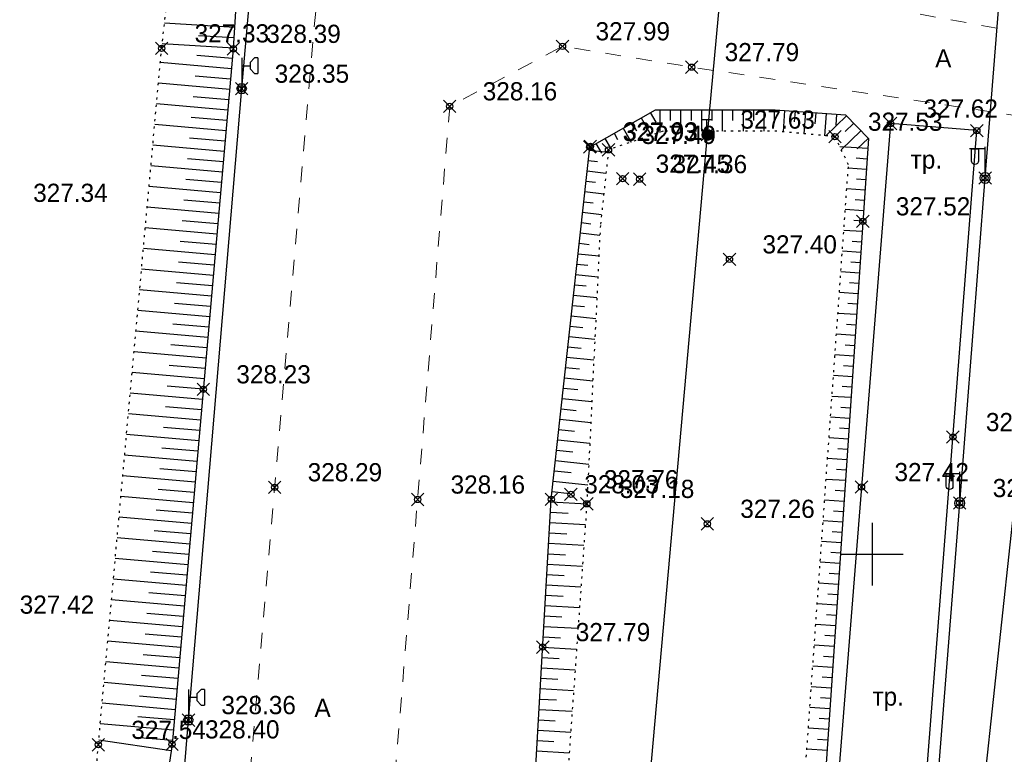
# Model space of a CAD drawing. Header units: metres. Extents: x 703615 to 712205, y 4306166 to 4311183.
# Tile 313 of 336: x 708287 to 708335, y 4310372 to 4310407. Entities that reach past the tile are written whole.
import ezdxf

# ---------------------------------------------------------------- set-up
doc = ezdxf.new("R2010")
doc.units = ezdxf.units.M
doc.header["$LTSCALE"] = 0.5
doc.header["$PDMODE"] = 35
doc.header["$PDSIZE"] = 0.3
for name, pattern in [('Auto_Street_NotBorder_Line_m1', [3, 1.5, -1.5]), ('ДОРОГИ_СТРОЯЩ', [9, 8, -1]), ('Контура низ откосов  Штриховая 0.1-0.5 - - - - - - -', [0.6, 0.1, -0.5])]:
    doc.linetypes.add(name, pattern=pattern)
for name, color, linetype in [('(001) Сетка', 92, 'Continuous'), ('(004) Точки рельефа', 7, 'Continuous'), ('(013) Газ', 30, 'ИК_Газопровод -------г--------'), ('(016) Кабель', 1, 'Continuous'), ('(019) Связь', 3, 'ИК_КАБ_СВЯЗИ'), ('(022) Возд. Линии', 7, 'Continuous'), ('(025) Дорога', 7, 'Continuous'), ('(035) Откосы', 7, 'Continuous')]:
    doc.layers.add(name, color=color, linetype=linetype)
doc.layers.add('AUTO#_ROADS_EXIST_L', color=7, linetype='Continuous', lineweight=15, true_color=0x000000)
doc.styles.add('BM-431', font='txt')
doc.styles.add('D-431', font='txt')
doc.styles.add('S', font='txtwr', dxfattribs={"oblique": 15})
doc.styles.get("Standard").update_dxf_attribs({"font": 'times.ttf'})
doc.linetypes.add('GAZ_VOZDUSH', pattern='A,1,-2,["~",Standard,S=3,R=0,X=-1.5,Y=-1.5],-1,10', length=14)
doc.linetypes.add('ИК_Газопровод -------г--------', pattern='A,9,-0.6,["Г",Standard,S=1.2,R=0,X=0,Y=-0.6],-1.2', length=10.8)
doc.linetypes.add('ИК_КАБ_СВЯЗИ', pattern='A,4,["o",Standard,S=0.5,R=0,X=0,Y=-0.125],4,-2', length=10)
doc.linetypes.add('ИК_Э_КАБ_ВН', pattern='A,8,-2,["<<",Standard,S=1,R=0,X=0,Y=-0.5],8,[">>",Standard,S=1,R=0,X=-1,Y=-0.5],-2', length=20)
doc.linetypes.add('ИК_Э_КАБ_НН', pattern='A,8,-2,["<",Standard,S=1,R=0,X=0,Y=-0.5],8,[">",Standard,S=1,R=0,X=-0.5,Y=-0.5],-2', length=20)

# ---------------------------------------------------------------- blocks, each defined once
blk = doc.blocks.new('*X15')
at = {"color": 0}
for p, q in [((9.5, 5.08), (10.49, 5.08)), ((9.5, 5.07), (10.49, 5.07)), ((9.5, 5.06), (10.49, 5.06)), ((9.5, 5.05), (10.49, 5.05)), ((9.5, 5.04), (10.49, 5.04)), ((9.5, 5.03), (10.49, 5.03)), ((9.5, 5.02), (10.5, 5.02)), ((9.5, 5.01), (10.5, 5.01)), ((9.5, 5), (10.5, 5)), ((9.5, 4.99), (10.5, 4.99)), ((9.5, 4.98), (10.5, 4.98)), ((9.5, 4.97), (10.5, 4.97)), ((9.5, 4.96), (10.49, 4.96)), ((9.5, 4.95), (10.49, 4.95)), ((9.5, 4.94), (10.49, 4.94)), ((9.5, 4.93), (10.49, 4.93)), ((9.5, 4.92), (10.49, 4.92)), ((9.5, 4.91), (10.49, 4.91)), ((9.5, 4.9), (10.49, 4.9)), ((9.51, 5.12), (10.48, 5.12)), ((9.51, 5.11), (10.48, 5.11)), ((9.51, 5.1), (10.48, 5.1)), ((9.51, 5.09), (10.49, 5.09)), ((9.51, 4.89), (10.49, 4.89)), ((9.51, 4.88), (10.48, 4.88)), ((9.51, 4.87), (10.48, 4.87)), ((9.51, 4.86), (10.48, 4.86)), ((9.52, 5.16), (10.47, 5.16)), ((9.52, 5.15), (10.47, 5.15)), ((9.52, 5.14), (10.47, 5.14)), ((9.52, 5.13), (10.48, 5.13)), ((9.52, 4.85), (10.48, 4.85)), ((9.52, 4.84), (10.47, 4.84)), ((9.52, 4.83), (10.47, 4.83)), ((9.53, 5.18), (10.46, 5.18)), ((9.53, 5.17), (10.46, 5.17)), ((9.53, 4.82), (10.47, 4.82)), ((9.53, 4.81), (10.46, 4.81)), ((9.53, 4.8), (10.46, 4.8)), ((9.54, 5.2), (10.45, 5.2)), ((9.54, 5.19), (10.46, 5.19)), ((9.54, 4.79), (10.45, 4.79)), ((9.54, 4.78), (10.45, 4.78)), ((9.55, 5.22), (10.44, 5.22)), ((9.55, 5.21), (10.45, 5.21)), ((9.55, 4.77), (10.44, 4.77)), ((9.55, 4.76), (10.44, 4.76)), ((9.56, 5.24), (10.43, 5.24)), ((9.56, 5.23), (10.44, 5.23)), ((9.56, 4.75), (10.43, 4.75)), ((9.56, 4.74), (10.43, 4.74)), ((9.57, 5.26), (10.42, 5.26)), ((9.57, 5.25), (10.43, 5.25)), ((9.58, 5.27), (10.41, 5.27)), ((9.59, 5.29), (10.4, 5.29)), ((9.59, 5.28), (10.41, 5.28)), ((9.6, 5.3), (10.39, 5.3)), ((9.61, 5.31), (10.38, 5.31)), ((9.62, 5.32), (10.37, 5.32)), ((9.63, 5.33), (10.37, 5.33)), ((9.64, 5.34), (10.36, 5.34)), ((9.65, 5.35), (10.35, 5.35)), ((9.66, 5.36), (10.34, 5.36)), ((9.67, 5.37), (10.32, 5.37)), ((9.68, 5.38), (10.31, 5.38)), ((9.69, 5.39), (10.3, 5.39)), ((9.71, 5.4), (10.29, 5.4)), ((9.72, 5.41), (10.27, 5.41)), ((9.74, 5.42), (10.26, 5.42)), ((9.75, 5.43), (10.24, 5.43)), ((9.77, 5.44), (10.22, 5.44)), ((9.79, 5.45), (10.2, 5.45)), ((9.82, 5.46), (10.18, 5.46)), ((9.85, 5.47), (10.15, 5.47)), ((9.88, 5.48), (10.11, 5.48)), ((9.94, 5.49), (10.05, 5.49)), ((9.57, 4.73), (10.42, 4.73)), ((9.58, 4.72), (10.41, 4.72)), ((9.58, 4.71), (10.41, 4.71)), ((9.59, 4.7), (10.4, 4.7)), ((9.6, 4.69), (10.39, 4.69)), ((9.61, 4.68), (10.39, 4.68)), ((9.61, 4.67), (10.38, 4.67)), ((9.62, 4.66), (10.37, 4.66)), ((9.63, 4.65), (10.36, 4.65)), ((9.64, 4.64), (10.35, 4.64)), ((9.65, 4.63), (10.34, 4.63)), ((9.66, 4.62), (10.33, 4.62)), ((9.67, 4.61), (10.32, 4.61)), ((9.69, 4.6), (10.31, 4.6)), ((9.7, 4.59), (10.29, 4.59)), ((9.71, 4.58), (10.28, 4.58)), ((9.73, 4.57), (10.26, 4.57)), ((9.75, 4.56), (10.25, 4.56)), ((9.76, 4.55), (10.23, 4.55)), ((9.78, 4.54), (10.21, 4.54)), ((9.81, 4.53), (10.18, 4.53)), ((9.83, 4.52), (10.16, 4.52)), ((9.87, 4.51), (10.12, 4.51)), ((9.91, 4.5), (10.08, 4.5))]:
    blk.add_line(p, q, dxfattribs=at)
blk = doc.blocks.new('I01070')
at = {"color": 0}
blk.add_circle((0.05, 0.03), 0.5, dxfattribs=at)
blk.add_blockref('*X15', (-9.95, -4.96), dxfattribs=at)
blk = doc.blocks.new('I0195')
at = {"layer": '(016) Кабель', "color": 0, "linetype": 'ИК_Э_КАБ_ВН'}
for p, q in [((-0.275, 0.74), (0.225, 0.74)), ((-0.025, 0.24), (-0.025, 0.74))]:
    blk.add_line(p, q, dxfattribs=at)
at = {"layer": '(016) Кабель', "color": 0, "linetype": 'ИК_Э_КАБ_ВН', "xscale": 0.5, "yscale": 0.5, "zscale": 0.5}
blk.add_blockref('I01070', (-0.025, -0.01), dxfattribs=at)
blk = doc.blocks.new('U1111')
for p, q in [((0.1, 0.45), (0.1, 2.95)), ((1.28934, 2.95), (0.85, 2.51066)), ((1.6, 2.95), (1.28934, 2.95)), ((1.6, 2.95), (1.6, 1.45)), ((0.1, 2.2), (0.85, 2.2)), ((0.85, 2.51066), (0.85, 1.88934)), ((0.85, 1.88934), (1.28934, 1.45)), ((1.28934, 1.45), (1.6, 1.45)), ((0, 0.05), (0.1, 0.05)), ((0, -0.05), (0, 0.05)), ((0.1, 0.05), (0.1, -0.05)), ((0.1, -0.05), (0, -0.05))]:
    blk.add_line(p, q)
blk.add_lwpolyline([(0.55, 0), (0.3, 0.433013), (-0.2, 0.433013), (-0.45, 0), (-0.2, -0.433013), (0.3, -0.433013)], close=True)
at = {"color": 4, "style": 'S', "oblique": 15}
blk.add_attdef('Z', (1.142936, -1.391276), '', height=2, dxfattribs=at)
blk = doc.blocks.new('f')
at = {"layer": '(022) Возд. Линии'}
for points in [[(0, 0.25), (0, 1.5)], [(0, 1.4), (0.75, 1.4)]]:
    blk.add_lwpolyline(points, dxfattribs=at)
blk.add_lwpolyline([(0.4875, 0.65), (0.4875, 0.65, 0.4142136), (0.65, 0.8125), (0.65, 1.4), (0.325, 1.4), (0.325, 0.8125, 0.4142136)], format="xyb", close=True, dxfattribs=at)
blk.add_circle((0, 0), 0.25, dxfattribs=at)
blk = doc.blocks.new('Setka')
at = {"layer": '(001) Сетка'}
for p, q in [((0, 1.5), (0, -1.5)), ((-1.5, 0), (1.5, 0))]:
    blk.add_line(p, q, dxfattribs=at)

msp = doc.modelspace()

# ---------------------------------------------------------------- linework, layer by layer
at = {"layer": '(013) Газ', "linetype": 'GAZ_VOZDUSH', "elevation": 325.111, "flags": 128}
msp.add_lwpolyline([(708293.165, 4309888.333), (708293.434, 4309892.819), (708297.716, 4309952.735), (708299.668, 4309975.352), (708302.24, 4310005.239), (708309.527, 4310099.735), (708316.081, 4310172.219), (708316.824, 4310184.222), (708322.062, 4310238.184), (708325.306, 4310270.621), (708325.824, 4310282.589), (708330.36, 4310335.873), (708333.801, 4310369.809), (708336.798, 4310397.689), (708339.728, 4310444.647), (708351.364, 4310581.809), (708352.677, 4310593.824)], dxfattribs=at)
at = {"layer": '(016) Кабель', "linetype": 'ИК_Э_КАБ_НН', "flags": 128}
for points, elevation in [([(708148.162, 4308651.703), (708151.497, 4308692.413), (708155.946, 4308744.121), (708160.092, 4308792.083), (708165.82, 4308866.029), (708169.045, 4308905.959), (708172.399, 4308947.612), (708175.762, 4308988.142), (708178.982, 4309025.586), (708182.201, 4309063.201), (708185.813, 4309103.866), (708189.128, 4309144.32), (708192.281, 4309183.205), (708195.859, 4309224.798), (708198.741, 4309260.796), (708202.87, 4309309.735), (708206.45, 4309354.347), (708209.623, 4309392.715), (708213.998, 4309431.241), (708217.888, 4309470.551), (708222.285, 4309519.973), (708227.646, 4309584.985), (708230.7, 4309620.035), (708233.599, 4309650.662), (708236.608, 4309686.642), (708239.917, 4309725.258), (708242.964, 4309758.871), (708245.88, 4309791.491), (708249.037, 4309830.224), (708251.639, 4309862.09), (708254.553, 4309895.438), (708258.525, 4309939.873), (708262.105, 4309983.745), (708265.007, 4310017.023), (708267.691, 4310050.026), (708270.438, 4310083.372), (708274.286, 4310124.617), (708277.622, 4310164.745), (708280.245, 4310192.848), (708282.134, 4310214.069), (708285.192, 4310249.54), (708287.519, 4310279.257), (708289.716, 4310303.87), (708292.577, 4310337.274), (708295.609, 4310373.419), (708298.169, 4310403.778), (708301.105, 4310436.102), (708303.908, 4310468.222), (708306.247, 4310494.557), (708309.271, 4310529.231), (708312.329, 4310564.702), (708314.656, 4310594.419), (708316.853, 4310619.032), (708319.714, 4310652.436), (708322.746, 4310688.581), (708325.306, 4310718.94), (708328.242, 4310751.264), (708331.045, 4310783.384), (708331.607, 4310789.716), (708333.7, 4310812.99), (708337.044, 4310851.183), (708340.044, 4310884.75)], 325.947), ([(708249.985, 4309448.254), (708250.82, 4309461.228), (708251.559, 4309472.595), (708252.37, 4309485.216), (708253.053, 4309496.006), (708253.787, 4309508.813), (708254.637, 4309521.637), (708255.635, 4309538.104), (708256.598, 4309553.522), (708257.467, 4309567.873), (708258.354, 4309582.746), (708259.411, 4309598.842), (708260.336, 4309614.66), (708261.397, 4309630.444), (708264.541, 4309650.757), (708266.176, 4309665.809), (708267.362, 4309680.25), (708268.374, 4309695.795), (708269.845, 4309708.973), (708271.828, 4309722.112), (708273.674, 4309736.299), (708275.505, 4309750.056), (708277.38, 4309764.169), (708281.752, 4309793.372), (708283.598, 4309807.831), (708285.41, 4309822.081), (708287.069, 4309840.641), (708288.446, 4309855.733), (708289.84, 4309870.633), (708291.182, 4309885.312), (708292.537, 4309900.559), (708294.032, 4309916.058), (708295.507, 4309930.435), (708296.078, 4309944.839), (708297.37, 4309960.078), (708298.657, 4309975.432), (708299.851, 4309990.429), (708301.076, 4310005.494), (708302.334, 4310020.38), (708303.538, 4310035.456), (708306.01, 4310065.799), (708308.439, 4310096.035), (708310.925, 4310126.293), (708314.819, 4310172.204), (708316.066, 4310188.572), (708317.423, 4310204.653), (708318.736, 4310219.739), (708319.999, 4310234.38), (708321.351, 4310251.404), (708322.651, 4310267.033), (708323.922, 4310281.675), (708325.202, 4310294.856), (708326.515, 4310309.658), (708327.984, 4310325.438), (708329.163, 4310339.642), (708330.365, 4310354.664), (708331.555, 4310369.683), (708332.679, 4310383.855), (708333.897, 4310399.486), (708335.115, 4310414.632), (708336.225, 4310429.516), (708337.469, 4310444.596), (708338.545, 4310458.92), (708339.663, 4310474.152), (708340.941, 4310489.457), (708342.079, 4310504.503), (708343.178, 4310519.207), (708344.309, 4310533.966), (708345.452, 4310549.009), (708346.637, 4310563.701), (708347.806, 4310578.667), (708349.626, 4310594.212), (708351.153, 4310608.621), (708352.719, 4310623.441), (708355.709, 4310653.818), (708356.969, 4310668.51), (708358.286, 4310683.336), (708359.517, 4310698.096), (708360.786, 4310713.241), (708362.123, 4310728.187), (708363.033, 4310739.626), (708364.289, 4310753.037), (708365.798, 4310768.681), (708367.145, 4310784.563), (708368.419, 4310800.656), (708369.713, 4310816.346), (708373.887, 4310867.757)], 326.892)]:
    msp.add_lwpolyline(points, dxfattribs=dict(at, elevation=elevation))
at = {"layer": '(019) Связь', "elevation": 325.726, "flags": 128}
msp.add_lwpolyline([(708153.006, 4308571.818), (708156.993, 4308609.509), (708156.993, 4308609.509), (708174.147, 4308666.959), (708174.323, 4308670.733), (708195.362, 4308919.928), (708204.073, 4309029.859), (708218.911, 4309205.253), (708226.164, 4309224.91), (708236.601, 4309425.449), (708237.563, 4309445.941), (708241.532, 4309518.706), (708251.542, 4309611.078), (708253.161, 4309631.293), (708257.428, 4309700.42), (708258.881, 4309712.256), (708269.326, 4309836.622), (708270.394, 4309849.381), (708278.265, 4309932.284), (708280.616, 4309944.696), (708295.324, 4310108.263), (708303.766, 4310173.623), (708303.348, 4310191.009), (708305.187, 4310238.893), (708306.696, 4310249.894), (708308.615, 4310273.087), (708309.889, 4310281.813), (708320.552, 4310401.57), (708321.594, 4310412.943), (708336.888, 4310582.457), (708345.287, 4310694.486), (708346.981, 4310695.558), (708355.083, 4310696.931), (708358.134, 4310696.437)], dxfattribs=at)
at = {"layer": '(025) Дорога', "elevation": 328.109, "flags": 128}
msp.add_lwpolyline([(708324.051, 4310335.95), (708328.3, 4310335.675), (708330.899, 4310368.47), (708333.5, 4310401.759), (708329.349, 4310402.1), (708326.739, 4310369.369), (708324.051, 4310335.95)], dxfattribs=at)
at = {"layer": '(035) Откосы'}
for p, q in [((708297.83, 4310406.716), (708294.461, 4310406.925)), ((708297.799, 4310406.218), (708296.101, 4310406.323)), ((708297.768, 4310405.72), (708294.345, 4310405.933)), ((708297.725, 4310405.223), (708296.014, 4310405.374)), ((708297.681, 4310404.727), (708294.257, 4310405.028)), ((708297.594, 4310403.733), (708294.167, 4310404.034)), ((708297.637, 4310404.23), (708295.925, 4310404.38)), ((708297.506, 4310402.739), (708294.077, 4310403.041)), ((708297.55, 4310403.236), (708295.836, 4310403.387)), ((708317.801, 4310402.624, 328.293), (708318.065, 4310402.16, 328.293)), ((708318.264, 4310402.765, 328.293), (708318.264, 4310401.675, 328.293)), ((708318.764, 4310402.765, 328.293), (708318.764, 4310402.248, 328.293)), ((708319.264, 4310402.765, 328.293), (708319.264, 4310401.731, 328.293)), ((708319.764, 4310402.765, 328.293), (708319.764, 4310402.248, 328.293)), ((708320.264, 4310402.765, 328.293), (708320.264, 4310401.731, 328.293)), ((708320.764, 4310402.765, 328.293), (708320.764, 4310402.248, 328.293)), ((708321.264, 4310402.765, 328.293), (708321.264, 4310401.731, 328.293)), ((708321.764, 4310402.765, 328.293), (708321.764, 4310402.248, 328.293)), ((708322.264, 4310402.765, 328.293), (708322.264, 4310401.731, 328.293)), ((708322.764, 4310402.765, 328.293), (708322.764, 4310402.248, 328.293)), ((708323.264, 4310402.765, 328.293), (708323.264, 4310401.731, 328.293)), ((708323.764, 4310402.765, 328.293), (708323.764, 4310402.248, 328.293)), ((708324.262, 4310402.732, 328.293), (708324.187, 4310401.703, 328.293)), ((708324.761, 4310402.696, 328.293), (708324.723, 4310402.176, 328.293)), ((708325.26, 4310402.659, 328.293), (708325.183, 4310401.61, 328.293)), ((708325.758, 4310402.623, 328.293), (708325.72, 4310402.093, 328.293)), ((708326.257, 4310402.587, 328.293), (708326.179, 4310401.517, 328.293)), ((708326.756, 4310402.55, 328.293), (708326.717, 4310402.015, 328.293)), ((708297.419, 4310401.745), (708293.987, 4310402.047)), ((708297.462, 4310402.242), (708295.747, 4310402.393)), ((708316.932, 4310402.129, 328.293), (708317.149, 4310401.749, 328.293)), ((708317.367, 4310402.376, 328.293), (708317.847, 4310401.533, 328.293)), ((708327.232, 4310402.468, 328.293), (708326.24, 4310401.511, 328.293)), ((708327.579, 4310402.107, 328.293), (708327.168, 4310401.711, 328.293)), ((708316.063, 4310401.634, 328.293), (708316.232, 4310401.337, 328.293)), ((708316.498, 4310401.882, 328.293), (708316.883, 4310401.204, 328.293)), ((708327.926, 4310401.747, 328.293), (708326.985, 4310400.841, 328.293)), ((708297.375, 4310401.248), (708295.658, 4310401.4)), ((708315.194, 4310401.14, 328.293), (708315.461, 4310400.671, 328.293)), ((708315.629, 4310401.387, 328.293), (708315.92, 4310400.876, 328.293)), ((708328.273, 4310401.387, 328.293), (708327.743, 4310400.877, 328.293)), ((708297.331, 4310400.752), (708293.896, 4310401.054)), ((708314.879, 4310400.814, 328.293), (708315.783, 4310400.716, 328.293)), ((708328.254, 4310400.894, 328.293), (708326.916, 4310400.984, 328.293)), ((708297.287, 4310400.255), (708295.569, 4310400.406)), ((708314.825, 4310400.317, 328.293), (708315.277, 4310400.268, 328.293)), ((708328.221, 4310400.395, 328.293), (708327.693, 4310400.43, 328.293)), ((708297.244, 4310399.758), (708293.806, 4310400.06)), ((708314.77, 4310399.82, 328.293), (708315.677, 4310399.721, 328.293)), ((708328.187, 4310399.896, 328.293), (708327.32, 4310399.954, 328.293)), ((708297.2, 4310399.261), (708295.481, 4310399.412)), ((708314.716, 4310399.323, 328.293), (708315.17, 4310399.274, 328.293)), ((708328.154, 4310399.397, 328.293), (708327.719, 4310399.427, 328.293)), ((708297.156, 4310398.764), (708293.716, 4310399.067)), ((708314.662, 4310398.826, 328.293), (708315.571, 4310398.727, 328.293)), ((708328.12, 4310398.899, 328.293), (708327.249, 4310398.957, 328.293)), ((708297.112, 4310398.267), (708295.392, 4310398.419)), ((708314.608, 4310398.329, 328.293), (708315.062, 4310398.28, 328.293)), ((708328.087, 4310398.4, 328.293), (708327.65, 4310398.429, 328.293)), ((708297.069, 4310397.77), (708293.626, 4310398.073)), ((708314.553, 4310397.832, 328.293), (708315.464, 4310397.733, 328.293)), ((708328.053, 4310397.901, 328.293), (708327.178, 4310397.96, 328.293)), ((708297.025, 4310397.273), (708295.303, 4310397.425)), ((708314.499, 4310397.335, 328.293), (708314.954, 4310397.286, 328.293)), ((708328.02, 4310397.402, 328.293), (708327.581, 4310397.431, 328.293)), ((708296.981, 4310396.777), (708293.536, 4310397.08)), ((708314.445, 4310396.838, 328.293), (708315.384, 4310396.736, 328.293)), ((708327.986, 4310396.903, 328.293), (708327.107, 4310396.962, 328.293)), ((708296.937, 4310396.28), (708295.214, 4310396.431)), ((708327.953, 4310396.404, 328.293), (708327.512, 4310396.434, 328.293)), ((708296.894, 4310395.783), (708293.446, 4310396.086)), ((708314.391, 4310396.341, 328.293), (708314.875, 4310396.288, 328.293)), ((708327.92, 4310395.906, 328.293), (708327.036, 4310395.965, 328.293)), ((708296.85, 4310395.286), (708295.125, 4310395.438)), ((708314.336, 4310395.844, 328.293), (708315.336, 4310395.735, 328.293)), ((708327.886, 4310395.407, 328.293), (708327.443, 4310395.436, 328.293)), ((708296.806, 4310394.789), (708293.355, 4310395.093)), ((708314.282, 4310395.347, 328.293), (708314.797, 4310395.291, 328.293)), ((708327.853, 4310394.908, 328.293), (708326.965, 4310394.967, 328.293)), ((708314.228, 4310394.85, 328.293), (708315.287, 4310394.735, 328.293)), ((708296.719, 4310393.795), (708293.265, 4310394.099)), ((708296.762, 4310394.292), (708295.036, 4310394.444)), ((708314.174, 4310394.353, 328.293), (708314.718, 4310394.294, 328.293)), ((708327.819, 4310394.409, 328.293), (708327.374, 4310394.439, 328.293)), ((708314.119, 4310393.856, 328.293), (708315.239, 4310393.734, 328.293)), ((708327.786, 4310393.91, 328.293), (708326.894, 4310393.97, 328.293)), ((708296.631, 4310392.802), (708293.175, 4310393.106)), ((708296.675, 4310393.298), (708294.947, 4310393.451)), ((708314.065, 4310393.359, 328.293), (708314.64, 4310393.297, 328.293)), ((708327.752, 4310393.411, 328.293), (708327.305, 4310393.441, 328.293)), ((708314.011, 4310392.862, 328.293), (708315.19, 4310392.733, 328.293)), ((708327.719, 4310392.913, 328.293), (708326.823, 4310392.973, 328.293)), ((708296.544, 4310391.808), (708293.085, 4310392.112)), ((708296.587, 4310392.305), (708294.859, 4310392.457)), ((708313.956, 4310392.365, 328.293), (708314.561, 4310392.299, 328.293)), ((708327.685, 4310392.414, 328.293), (708327.236, 4310392.444, 328.293)), ((708313.902, 4310391.868, 328.293), (708315.141, 4310391.733, 328.293)), ((708327.652, 4310391.915, 328.293), (708326.752, 4310391.975, 328.293)), ((708296.5, 4310391.311), (708294.77, 4310391.463)), ((708313.848, 4310391.371, 328.293), (708314.483, 4310391.302, 328.293)), ((708327.618, 4310391.416, 328.293), (708327.167, 4310391.446, 328.293)), ((708296.456, 4310390.814), (708292.995, 4310391.119)), ((708313.794, 4310390.874, 328.293), (708315.093, 4310390.732, 328.293)), ((708327.585, 4310390.917, 328.293), (708326.681, 4310390.978, 328.293)), ((708296.412, 4310390.317), (708294.681, 4310390.47)), ((708313.739, 4310390.377, 328.293), (708314.404, 4310390.305, 328.293)), ((708327.551, 4310390.418, 328.293), (708327.098, 4310390.449, 328.293)), ((708296.369, 4310389.82), (708292.904, 4310390.125)), ((708313.685, 4310389.88, 328.293), (708315.044, 4310389.732, 328.293)), ((708327.518, 4310389.92, 328.293), (708326.61, 4310389.98, 328.293)), ((708296.325, 4310389.323), (708294.592, 4310389.476)), ((708313.631, 4310389.383, 328.293), (708314.325, 4310389.307, 328.293)), ((708327.484, 4310389.421, 328.293), (708327.03, 4310389.451, 328.293)), ((708296.281, 4310388.827), (708292.814, 4310389.132)), ((708313.577, 4310388.886, 328.293), (708314.996, 4310388.731, 328.293)), ((708327.451, 4310388.922, 328.293), (708326.539, 4310388.983, 328.293)), ((708296.237, 4310388.33), (708294.503, 4310388.482)), ((708313.522, 4310388.389, 328.293), (708314.247, 4310388.31, 328.293)), ((708327.417, 4310388.423, 328.293), (708326.961, 4310388.454, 328.293)), ((708296.194, 4310387.833), (708292.724, 4310388.138)), ((708313.468, 4310387.892, 328.293), (708314.947, 4310387.731, 328.293)), ((708327.384, 4310387.924, 328.293), (708326.468, 4310387.986, 328.293)), ((708296.15, 4310387.336), (708294.414, 4310387.489)), ((708313.414, 4310387.395, 328.293), (708314.168, 4310387.313, 328.293)), ((708327.35, 4310387.425, 328.293), (708326.892, 4310387.456, 328.293)), ((708296.106, 4310386.839), (708292.634, 4310387.145)), ((708327.317, 4310386.927, 328.293), (708326.397, 4310386.988, 328.293)), ((708296.062, 4310386.342), (708294.326, 4310386.495)), ((708313.36, 4310386.898, 328.293), (708314.899, 4310386.73, 328.293)), ((708327.284, 4310386.428, 328.293), (708326.823, 4310386.459, 328.293)), ((708296.019, 4310385.845), (708292.544, 4310386.151)), ((708313.305, 4310386.401, 328.293), (708314.09, 4310386.316, 328.293)), ((708327.25, 4310385.929, 328.293), (708326.326, 4310385.991, 328.293)), ((708295.975, 4310385.348), (708294.237, 4310385.502)), ((708313.251, 4310385.904, 328.293), (708314.85, 4310385.73, 328.293)), ((708295.931, 4310384.852), (708292.453, 4310385.158)), ((708313.197, 4310385.407, 328.293), (708314.011, 4310385.318, 328.293)), ((708327.217, 4310385.43, 328.293), (708326.754, 4310385.461, 328.293)), ((708313.142, 4310384.91, 328.293), (708314.801, 4310384.729, 328.293)), ((708327.183, 4310384.931, 328.293), (708326.255, 4310384.994, 328.293)), ((708295.844, 4310383.858), (708292.363, 4310384.164)), ((708295.887, 4310384.355), (708294.148, 4310384.508)), ((708313.088, 4310384.413, 328.293), (708313.933, 4310384.321, 328.293)), ((708327.149, 4310384.432, 328.293), (708326.684, 4310384.464, 328.293)), ((708313.04, 4310383.916, 328.293), (708314.757, 4310383.817, 328.293)), ((708327.115, 4310383.934, 328.293), (708326.184, 4310383.997, 328.293)), ((708295.756, 4310382.864), (708292.273, 4310383.171)), ((708295.8, 4310383.361), (708294.059, 4310383.514)), ((708313.011, 4310383.417, 328.293), (708313.867, 4310383.367, 328.293)), ((708327.081, 4310383.435, 328.293), (708326.615, 4310383.467, 328.293)), ((708312.983, 4310382.917, 328.293), (708314.687, 4310382.82, 328.293)), ((708327.047, 4310382.936, 328.293), (708326.113, 4310383, 328.293)), ((708295.669, 4310381.87), (708292.183, 4310382.177)), ((708295.712, 4310382.367), (708293.97, 4310382.521)), ((708312.954, 4310382.418, 328.293), (708313.803, 4310382.37, 328.293)), ((708327.013, 4310382.437, 328.293), (708326.545, 4310382.469, 328.293)), ((708312.925, 4310381.919, 328.293), (708314.616, 4310381.822, 328.293)), ((708326.979, 4310381.938, 328.293), (708326.042, 4310382.002, 328.293)), ((708295.625, 4310381.373), (708293.881, 4310381.527)), ((708312.897, 4310381.42, 328.293), (708313.739, 4310381.372, 328.293)), ((708326.945, 4310381.44, 328.293), (708326.476, 4310381.472, 328.293)), ((708295.581, 4310380.877), (708292.093, 4310381.184)), ((708312.868, 4310380.921, 328.293), (708314.546, 4310380.825, 328.293)), ((708326.911, 4310380.941, 328.293), (708325.971, 4310381.005, 328.293)), ((708295.537, 4310380.38), (708293.793, 4310380.533)), ((708312.839, 4310380.422, 328.293), (708313.675, 4310380.374, 328.293)), ((708326.877, 4310380.442, 328.293), (708326.406, 4310380.474, 328.293)), ((708295.494, 4310379.883), (708292.002, 4310380.19)), ((708312.811, 4310379.923, 328.293), (708314.475, 4310379.827, 328.293)), ((708326.843, 4310379.943, 328.293), (708325.9, 4310380.008, 328.293)), ((708295.45, 4310379.386), (708293.704, 4310379.54)), ((708312.782, 4310379.423, 328.293), (708313.611, 4310379.376, 328.293)), ((708326.809, 4310379.444, 328.293), (708326.337, 4310379.477, 328.293)), ((708295.406, 4310378.889), (708291.912, 4310379.197)), ((708312.754, 4310378.924, 328.293), (708314.405, 4310378.83, 328.293)), ((708326.775, 4310378.946, 328.293), (708325.829, 4310379.01, 328.293)), ((708295.363, 4310378.392), (708293.615, 4310378.546)), ((708312.725, 4310378.425, 328.293), (708313.547, 4310378.378, 328.293)), ((708326.741, 4310378.447, 328.293), (708326.267, 4310378.479, 328.293)), ((708295.319, 4310377.895), (708291.822, 4310378.203)), ((708312.696, 4310377.926, 328.293), (708314.334, 4310377.832, 328.293)), ((708326.707, 4310377.948, 328.293), (708325.758, 4310378.013, 328.293)), ((708295.275, 4310377.399), (708293.526, 4310377.552)), ((708326.673, 4310377.449, 328.293), (708326.198, 4310377.482, 328.293)), ((708295.231, 4310376.902), (708291.732, 4310377.21)), ((708312.668, 4310377.427, 328.293), (708313.483, 4310377.38, 328.293)), ((708326.639, 4310376.95, 328.293), (708325.687, 4310377.015, 328.293)), ((708295.188, 4310376.405), (708293.437, 4310376.559)), ((708312.639, 4310376.928, 328.293), (708314.264, 4310376.835, 328.293)), ((708295.144, 4310375.908), (708291.642, 4310376.216)), ((708312.61, 4310376.429, 328.293), (708313.419, 4310376.382, 328.293)), ((708326.571, 4310375.953, 328.293), (708325.616, 4310376.018, 328.293)), ((708326.605, 4310376.452, 328.293), (708326.128, 4310376.484, 328.293)), ((708295.1, 4310375.411), (708293.348, 4310375.565)), ((708312.582, 4310375.93, 328.293), (708314.193, 4310375.837, 328.293)), ((708295.056, 4310374.914), (708291.552, 4310375.223)), ((708312.553, 4310375.43, 328.293), (708313.356, 4310375.384, 328.293)), ((708326.537, 4310375.454, 328.293), (708326.059, 4310375.487, 328.293)), ((708312.524, 4310374.931, 328.293), (708314.123, 4310374.839, 328.293)), ((708326.503, 4310374.955, 328.293), (708325.545, 4310375.021, 328.293)), ((708294.969, 4310373.92), (708291.461, 4310374.229)), ((708295.013, 4310374.417), (708293.259, 4310374.572)), ((708312.496, 4310374.432, 328.293), (708313.292, 4310374.386, 328.293)), ((708326.469, 4310374.456, 328.293), (708325.989, 4310374.489, 328.293)), ((708312.467, 4310373.933, 328.293), (708314.052, 4310373.842, 328.293)), ((708326.435, 4310373.958, 328.293), (708325.474, 4310374.023, 328.293)), ((708294.881, 4310372.927), (708291.371, 4310373.236)), ((708294.925, 4310373.424), (708293.171, 4310373.578)), ((708312.438, 4310373.434, 328.293), (708313.228, 4310373.389, 328.293)), ((708326.401, 4310373.459, 328.293), (708325.919, 4310373.492, 328.293)), ((708312.41, 4310372.935, 328.293), (708313.982, 4310372.844, 328.293)), ((708326.367, 4310372.96, 328.293), (708325.403, 4310373.026, 328.293)), ((708294.774, 4310371.935), (708291.3, 4310372.457)), ((708294.838, 4310372.43), (708293.082, 4310372.584)), ((708312.381, 4310372.436, 328.293), (708313.164, 4310372.391, 328.293)), ((708326.333, 4310372.461, 328.293), (708325.85, 4310372.494, 328.293)), ((708312.352, 4310371.936, 328.293), (708313.912, 4310371.847, 328.293)), ((708326.299, 4310371.962, 328.293), (708325.332, 4310372.028, 328.293))]:
    msp.add_line(p, q, dxfattribs=at)
at = {"layer": '(035) Откосы', "linetype": 'Контура низ откосов  Штриховая 0.1-0.5 - - - - - - -'}
msp.add_lwpolyline([(708291.019, 4310323.85), (708287.001, 4310324.291), (708288.44, 4310336.82), (708289.168, 4310349.097), (708289.689, 4310352.278), (708291.28, 4310372.232), (708294.32, 4310405.719), (708298.171, 4310438.641), (708297.564, 4310446.626), (708291.166, 4310448.833), (708291.471, 4310449.71)], dxfattribs=at)
at = {"layer": '(035) Откосы', "flags": 128}
msp.add_lwpolyline([(708291.471, 4310449.71), (708298.321, 4310447.062), (708299.814, 4310438.716), (708297.766, 4310405.692), (708294.822, 4310372.253), (708291.802, 4310352.161), (708291.645, 4310348.818), (708292.239, 4310336.809), (708291.019, 4310323.85)], dxfattribs=at)
at = {"layer": '(035) Откосы', "elevation": 328.293, "flags": 128}
msp.add_lwpolyline([(708310.547, 4310340.491), (708313.047, 4310384.036), (708314.896, 4310400.97), (708318.05, 4310402.765), (708323.812, 4310402.765), (708327.183, 4310402.519), (708328.286, 4310401.373), (708327.184, 4310384.947), (708325.967, 4310367.109), (708323.915, 4310336.713), (708323.376, 4310336.443), (708321.239, 4310336.749), (708312.888, 4310339.078), (708310.547, 4310340.491)], dxfattribs=at)
at = {"layer": '(035) Откосы', "linetype": 'Контура низ откосов  Штриховая 0.1-0.5 - - - - - - -', "elevation": 327.193}
msp.add_lwpolyline([(708312.176, 4310340.38), (708313.241, 4310339.663), (708320.874, 4310337.536), (708322.335, 4310337.211), (708323.103, 4310337.51), (708323.322, 4310338.248), (708324.486, 4310360.752), (708325.18, 4310369.896), (708327.332, 4310400.121), (708326.682, 4310401.47), (708323.884, 4310401.731), (708318.431, 4310401.731), (708315.796, 4310400.834), (708315.407, 4310397.197), (708314.757, 4310383.815), (708312.062, 4310345.66), (708311.759, 4310341.747), (708312.176, 4310340.38)], dxfattribs=at)
at = {"color": 0, "linetype": 'ByBlock', "lineweight": -2, "transparency": 16777216}
for p in [(708294.32, 4310405.719, 327.332), (708297.766, 4310405.692, 328.393), (708313.589, 4310405.815, 327.992), (708319.796, 4310404.812, 327.794), (708298.169, 4310403.778, 328.346), (708308.167, 4310402.928, 328.155), (708329.349, 4310402.1, 327.625), (708333.5, 4310401.759, 327.66), (708320.552, 4310401.57, 327.631), (708326.682, 4310401.47, 327.53), (708314.896, 4310400.97, 327.93), (708314.925, 4310401, 327.927), (708315.796, 4310400.834, 327.489), (708316.478, 4310399.453, 327.453), (708317.295, 4310399.427, 327.361), (708333.897, 4310399.486, 327.543), (708328.02, 4310397.402, 327.523), (708321.611, 4310395.572, 327.405), (708296.325, 4310389.323, 328.231), (708332.349, 4310387.029, 327.51), (708299.753, 4310384.614, 328.291), (708313.991, 4310384.276, 327.758), (708327.956, 4310384.625, 327.424), (708306.622, 4310384.023, 328.155), (708313.047, 4310384.036, 328.029), (708314.757, 4310383.815, 327.179), (708332.679, 4310383.855, 327.503), (708320.544, 4310382.854, 327.26), (708312.639, 4310376.928, 327.79), (708295.609, 4310373.419, 328.359), (708291.28, 4310372.232, 327.538), (708294.822, 4310372.253, 328.404)]:
    msp.add_point(p, dxfattribs=at)
at = {"layer": 'AUTO#_ROADS_EXIST_L', "linetype": 'Auto_Street_NotBorder_Line_m1', "lineweight": 15, "flags": 128}
for points in [[(708352.658, 4310585.06), (708327.768, 4310586.557), (708324.335, 4310584.542), (708320.95, 4310544.701), (708316.906, 4310499.299), (708311.598, 4310434.683), (708309.296, 4310413.38), (708310.917, 4310412.118), (708312.993, 4310410.477), (708320.212, 4310409.293), (708345.358, 4310404.683)], [(708272.376, 4310452.43), (708287.272, 4310452.43), (708295.17, 4310451.313), (708301.077, 4310448.104), (708304.912, 4310444.523), (708292.789, 4310303.739), (708292.789, 4310303.739), (708291.136, 4310283.511), (708282.876, 4310184.091), (708278.045, 4310123.141), (708270.81, 4310119.623), (708261.894, 4310117.849), (708248.629, 4310118.738)], [(708344.574, 4310401.12), (708319.796, 4310404.812), (708313.589, 4310405.815), (708308.167, 4310402.928), (708303.214, 4310342.306), (708318.21, 4310336.609), (708335.811, 4310333.703)]]:
    msp.add_lwpolyline(points, dxfattribs=at)

# ---------------------------------------------------------------- block references
at = {"layer": '(001) Сетка'}
msp.add_blockref('Setka', (708328.465, 4310381.396), dxfattribs=at)
at = {"layer": '(019) Связь', "color": 0}
msp.add_blockref('I0195', (708320.552, 4310401.555, 327.536), dxfattribs=at)
at = {"layer": '(022) Возд. Линии', "xscale": 0.5, "yscale": 0.5, "zscale": 0.5}
for p in [(708298.144, 4310403.778, 325.947), (708295.584, 4310373.419, 325.947)]:
    msp.add_blockref('U1111', p, dxfattribs=at)
at = {"layer": '(022) Возд. Линии', "xscale": -1}
for p in [(708333.897, 4310399.486, 326.892), (708332.679, 4310383.855, 326.892)]:
    msp.add_blockref('f', p, dxfattribs=at)

# ---------------------------------------------------------------- texts
at = {"layer": '(004) Точки рельефа', "style": 'D-431'}
for s, p in [('327.33', (708295.906, 4310405.999, 327.332)), ('328.39', (708299.352, 4310405.976, 328.393)), ('327.99', (708315.175, 4310406.099, 327.992)), ('327.79', (708321.382, 4310405.096, 327.794)), ('328.35', (708299.755, 4310404.061, 328.346)), ('328.16', (708309.753, 4310403.213, 328.155)), ('327.62', (708330.935, 4310402.385, 327.625)), ('327.63', (708322.138, 4310401.855, 327.631)), ('327.53', (708328.268, 4310401.751, 327.53)), ('327.93', (708316.482, 4310401.254, 327.93)), ('327.93', (708316.511, 4310401.284, 327.927)), ('327.49', (708317.382, 4310401.118, 327.489)), ('327.45', (708318.064, 4310399.734, 327.453)), ('327.36', (708318.881, 4310399.712, 327.361)), ('327.34', (708288.148, 4310398.332, 327.34)), ('327.52', (708329.606, 4310397.683, 327.523)), ('327.40', (708323.197, 4310395.854, 327.405)), ('328.23', (708297.911, 4310389.607, 328.231)), ('327.51', (708333.935, 4310387.31, 327.51)), ('328.29', (708301.34, 4310384.899, 328.291)), ('327.42', (708329.542, 4310384.905, 327.424)), ('328.16', (708308.209, 4310384.308, 328.155)), ('328.03', (708314.633, 4310384.319, 328.029)), ('327.76', (708315.577, 4310384.561, 327.758)), ('327.50', (708334.265, 4310384.138, 327.503)), ('327.18', (708316.343, 4310384.098, 327.179)), ('327.26', (708322.13, 4310383.14, 327.26)), ('327.42', (708287.501, 4310378.534, 327.417)), ('327.79', (708314.225, 4310377.212, 327.79)), ('328.36', (708297.195, 4310373.704, 328.359)), ('327.54', (708292.866, 4310372.513, 327.538)), ('328.40', (708296.408, 4310372.536, 328.404))]:
    msp.add_text(s, height=0.875, dxfattribs=at).set_placement(p)
at = {"layer": '(025) Дорога', "linetype": 'ДОРОГИ_СТРОЯЩ', "style": 'BM-431'}
for s, p in [('A', (708331.499, 4310404.796)), ('тр.', (708330.319, 4310399.931)), ('тр.', (708328.483, 4310374.114)), ('A', (708301.666, 4310373.572))]:
    msp.add_text(s, height=0.875, dxfattribs=at).set_placement(p)

doc.saveas('drawing.dxf')
